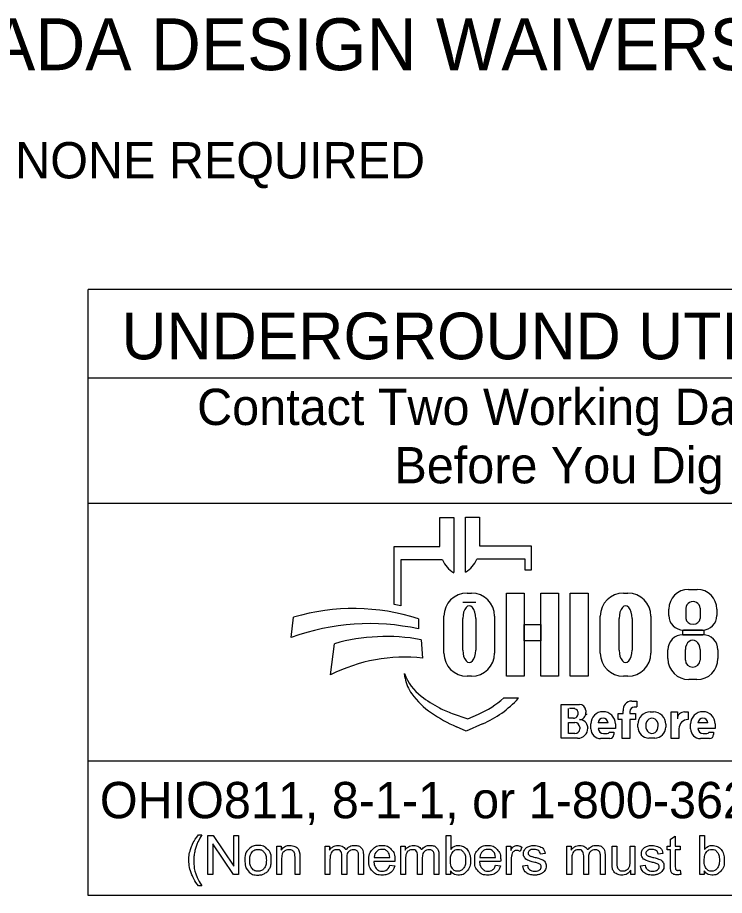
# Model space of a CAD drawing. Extents: x 0 to 82.7, y -0.2 to 22.
# Drawn here: x 2.105 to 4.831, y 2.143 to 5.529 of the extents above; entities that cross this region are included whole.
import ezdxf

# ---------------------------------------------------------------- set-up
doc = ezdxf.new("R2010")
doc.units = 0
for name, color, linetype in [('Default', 7, 'Continuous'), ('SH_Data', 7, 'Continuous'), ('SH_Text', 7, 'Continuous')]:
    doc.layers.add(name, color=color, linetype=linetype)

msp = doc.modelspace()

# ---------------------------------------------------------------- linework, layer by layer
at = {"layer": 'SH_Data'}
for p, q in [((2.3775, 2.1428), (2.3775, 4.4803)), ((6.6275, 4.4803), (2.3775, 4.4803)), ((2.3775, 4.1387), (6.6275, 4.1387)), ((2.3775, 3.6553), (6.6275, 3.6553)), ((6.6275, 2.6607), (2.3775, 2.6607)), ((6.6275, 2.1428), (2.3775, 2.1428))]:
    msp.add_line(p, q, dxfattribs=at)
at = {"layer": 'SH_Text'}
for p, q in [((3.7335, 3.4883), (3.7335, 3.5998)), ((3.7335, 3.5998), (3.7872, 3.5998)), ((3.7872, 3.5998), (3.7872, 3.3877)), ((3.8329, 3.39), (3.8329, 3.6021)), ((3.8329, 3.6021), (3.8865, 3.6021)), ((3.8865, 3.6021), (3.8865, 3.4906)), ((3.5576, 3.2644), (3.5576, 3.4883)), ((3.5576, 3.4883), (3.7335, 3.4883)), ((3.8865, 3.4906), (4.0857, 3.4906)), ((4.0857, 3.4906), (4.0857, 3.3968)), ((3.5828, 3.4369), (3.5828, 3.26)), ((3.7439, 3.4369), (3.5828, 3.4369)), ((4.0625, 3.4392), (3.8761, 3.4392)), ((4.0625, 3.3968), (4.0625, 3.4392)), ((4.0857, 3.3968), (4.0625, 3.3968)), ((4.6931, 3.3231), (4.7258, 3.3231)), ((3.8385, 3.3091), (3.8551, 3.3091)), ((4.4416, 3.3091), (4.4581, 3.3091)), ((3.8718, 3.2721), (3.822, 3.2721)), ((4.683, 3.2111), (4.683, 3.2504)), ((4.7371, 3.2504), (4.7371, 3.2111)), ((3.7491, 3.0776), (3.7491, 3.2196)), ((3.9445, 3.2196), (3.9445, 3.0776)), ((4.3521, 3.0776), (4.3521, 3.2196)), ((4.5476, 3.2196), (4.5476, 3.0776)), ((4.6168, 3.2225), (4.6168, 3.2468)), ((4.8022, 3.2468), (4.8022, 3.2225)), ((3.1602, 3.1381), (3.1696, 3.2162)), ((3.6509, 3.2097), (3.6509, 3.1709)), ((3.822, 3.089), (3.822, 3.2114)), ((3.8718, 3.2114), (3.8718, 3.089)), ((4.425, 3.089), (4.425, 3.2114)), ((4.4748, 3.2114), (4.4748, 3.089)), ((4.7462, 3.1665), (4.6728, 3.1665)), ((3.6608, 3.1291), (3.6671, 3.0582)), ((4.671, 3.1482), (4.7483, 3.1482)), ((3.312, 2.9936), (3.3267, 3.1137)), ((4.6131, 3.0563), (4.6131, 3.0903)), ((4.6806, 3.0503), (4.6806, 3.0912)), ((4.7374, 3.0912), (4.7374, 3.0503)), ((4.8062, 3.0903), (4.8062, 3.0563)), ((3.5997, 2.9807), (3.5967, 2.9986)), ((3.8551, 2.9882), (3.8385, 2.9882)), ((4.4581, 2.9882), (4.4416, 2.9882)), ((4.7252, 2.9753), (4.6941, 2.9753)), ((3.98, 2.9048), (4.0375, 2.9048)), ((4.2013, 2.749), (4.2013, 2.8798)), ((4.2013, 2.8798), (4.2725, 2.8798)), ((4.4739, 2.8926), (4.4934, 2.8926)), ((4.4934, 2.8926), (4.4934, 2.8696)), ((3.7816, 2.8444), (3.841, 2.8239)), ((4.2293, 2.8263), (4.2293, 2.8632)), ((4.2545, 2.8632), (4.2332, 2.8632)), ((4.2963, 2.856), (4.2963, 2.8481)), ((4.4213, 2.8212), (4.4213, 2.8442)), ((4.4213, 2.8442), (4.4406, 2.8442)), ((4.4406, 2.8442), (4.4406, 2.8546)), ((4.4667, 2.8526), (4.4667, 2.8442)), ((4.4667, 2.8442), (4.4883, 2.8442)), ((4.4934, 2.8691), (4.4832, 2.8691)), ((4.4883, 2.8442), (4.4883, 2.8212)), ((4.5451, 2.8508), (4.5573, 2.8508)), ((4.6254, 2.7478), (4.6254, 2.8505)), ((4.6254, 2.8505), (4.6499, 2.8505)), ((4.6499, 2.8505), (4.6499, 2.8237)), ((4.6772, 2.8505), (4.691, 2.8505)), ((4.691, 2.8505), (4.691, 2.8209)), ((3.841, 2.8239), (3.8821, 2.8417)), ((4.2487, 2.8263), (4.2293, 2.8263)), ((4.4362, 2.8212), (4.4213, 2.8212)), ((4.4362, 2.7478), (4.4362, 2.8212)), ((4.4883, 2.8212), (4.4667, 2.8212)), ((4.4667, 2.8212), (4.4667, 2.7478)), ((3.835, 2.7769), (3.7976, 2.7934)), ((3.8983, 2.8044), (3.835, 2.7769)), ((4.2293, 2.7669), (4.2293, 2.8097)), ((4.2293, 2.8097), (4.2548, 2.8097)), ((4.2729, 2.7916), (4.2729, 2.7853)), ((4.3043, 2.7887), (4.3043, 2.7884)), ((4.3159, 2.7858), (4.3159, 2.8042)), ((4.3824, 2.8082), (4.3439, 2.8082)), ((4.4104, 2.7866), (4.344, 2.7866)), ((4.4104, 2.8042), (4.4104, 2.7866)), ((4.4973, 2.7922), (4.4973, 2.8029)), ((4.6051, 2.8029), (4.6051, 2.7922)), ((4.6559, 2.786), (4.6559, 2.7478)), ((4.7008, 2.7858), (4.7008, 2.8042)), ((4.7674, 2.8082), (4.7288, 2.8082)), ((4.7953, 2.7866), (4.7289, 2.7866)), ((4.7953, 2.8042), (4.7953, 2.7866)), ((4.265, 2.749), (4.2013, 2.749)), ((4.2546, 2.7669), (4.2293, 2.7669)), ((4.3892, 2.7478), (4.3538, 2.7478)), ((4.3649, 2.7673), (4.379, 2.7673)), ((4.3876, 2.7729), (4.4045, 2.7729)), ((4.4045, 2.7729), (4.4045, 2.7631)), ((4.4667, 2.7478), (4.4362, 2.7478)), ((4.5623, 2.7494), (4.5401, 2.7494)), ((4.6559, 2.7478), (4.6254, 2.7478)), ((4.7742, 2.7478), (4.7388, 2.7478)), ((4.7498, 2.7673), (4.7639, 2.7673)), ((4.7725, 2.7729), (4.7894, 2.7729)), ((4.7894, 2.7729), (4.7894, 2.7631))]:
    msp.add_line(p, q, dxfattribs=at)
for points in [[(3.991, 3.3081), (4.0589, 3.3081), (4.0589, 2.9881), (3.991, 2.9881)], [(4.1231, 3.3081), (4.1911, 3.3081), (4.1911, 2.9881), (4.1231, 2.9881)], [(4.2364, 3.3081), (4.3052, 3.3081), (4.3052, 2.9881), (4.2364, 2.9881)], [(4.0589, 3.1882), (4.1231, 3.1882), (4.1231, 3.1242), (4.0589, 3.1242)], [(4.6706, 3.1665), (4.7523, 3.1665), (4.7523, 3.1481), (4.6706, 3.1481)]]:
    msp.add_lwpolyline(points, close=True, dxfattribs=at)
for points in [[(2.8021, 2.3766), (2.8153, 2.3766)], [(2.8389, 2.2239), (2.8389, 2.3741), (2.8592, 2.3741), (2.9382, 2.2561), (2.9382, 2.3741), (2.9572, 2.3741), (2.9572, 2.2239), (2.9369, 2.2239), (2.8579, 2.3419), (2.8579, 2.2239), (2.8389, 2.2239)], [(3.7743, 2.2239), (3.7573, 2.2239), (3.7573, 2.3741), (3.7757, 2.3741), (3.7757, 2.3206)], [(4.6233, 2.2558), (4.6233, 2.3185), (4.6097, 2.3185), (4.6097, 2.3328), (4.6233, 2.3328), (4.6233, 2.3597), (4.6417, 2.3708), (4.6417, 2.3328), (4.6601, 2.3328), (4.6601, 2.3185), (4.6417, 2.3185), (4.6417, 2.2547)], [(4.7534, 2.2239), (4.7363, 2.2239), (4.7363, 2.3741), (4.7548, 2.3741), (4.7548, 2.3206)], [(3.1048, 2.2239), (3.1048, 2.3328), (3.1214, 2.3328), (3.1214, 2.3173)], [(3.2912, 2.2239), (3.2912, 2.3328), (3.3077, 2.3328), (3.3077, 2.3174)], [(3.5826, 2.2239), (3.5826, 2.3328), (3.5991, 2.3328), (3.5991, 2.3174)], [(3.9904, 2.2239), (3.9904, 2.3328), (4.007, 2.3328), (4.007, 2.3163)], [(4.0495, 2.3293), (4.043, 2.3122)], [(4.1394, 2.3046), (4.1213, 2.3022)], [(4.2236, 2.2239), (4.2236, 2.3328), (4.2401, 2.3328), (4.2401, 2.3174)], [(4.3979, 2.2654), (4.3979, 2.3328), (4.4164, 2.3328), (4.4164, 2.2724)], [(4.4676, 2.2745), (4.4676, 2.3328), (4.4861, 2.3328), (4.4861, 2.2239), (4.4696, 2.2239)], [(4.594, 2.3046), (4.5759, 2.3022)], [(3.1233, 2.2833), (3.1233, 2.2239), (3.1048, 2.2239)], [(3.1932, 2.2908), (3.1932, 2.2239), (3.1748, 2.2239), (3.1748, 2.2901)], [(3.3097, 2.2803), (3.3097, 2.2239), (3.2912, 2.2239)], [(3.3743, 2.2871), (3.3743, 2.2239), (3.3559, 2.2239), (3.3559, 2.2946)], [(3.4388, 2.2986), (3.4388, 2.2239), (3.4203, 2.2239), (3.4203, 2.2924)], [(3.56, 2.2736), (3.4788, 2.2736)], [(3.4799, 2.2887), (3.5406, 2.2887)], [(3.601, 2.2803), (3.601, 2.2239), (3.5826, 2.2239)], [(3.6657, 2.2871), (3.6657, 2.2239), (3.6473, 2.2239), (3.6473, 2.2946)], [(3.7301, 2.2986), (3.7301, 2.2239), (3.7117, 2.2239), (3.7117, 2.2924)], [(3.968, 2.2736), (3.8868, 2.2736)], [(3.8879, 2.2887), (3.9486, 2.2887)], [(4.0088, 2.2809), (4.0088, 2.2239), (3.9904, 2.2239)], [(4.242, 2.2803), (4.242, 2.2239), (4.2236, 2.2239)], [(4.3067, 2.2871), (4.3067, 2.2239), (4.2883, 2.2239), (4.2883, 2.2946)], [(4.3711, 2.2986), (4.3711, 2.2239), (4.3527, 2.2239), (4.3527, 2.2924)], [(3.5404, 2.2591), (3.5595, 2.2567)], [(3.7743, 2.2375), (3.7743, 2.2239)], [(3.9484, 2.2591), (3.9675, 2.2567)], [(4.053, 2.2564), (4.0712, 2.2593)], [(4.4696, 2.2239), (4.4696, 2.24)], [(4.5076, 2.2564), (4.5258, 2.2593)], [(4.6601, 2.2404), (4.6628, 2.2241)], [(4.7534, 2.2375), (4.7534, 2.2239)], [(2.8153, 2.1798), (2.8021, 2.1798)]]:
    msp.add_lwpolyline(points, dxfattribs=at)
for centre, radius, start, end in [((3.8353, 3.4736), 0.0985, 201.9296, 240.7469), ((3.7847, 3.476), 0.0985, 299.2531, 338.0704), ((4.6931, 3.2468), 0.0763, 90, 180), ((4.7258, 3.2468), 0.0763, 0, 90), ((3.8385, 3.2196), 0.0895, 90, 180), ((3.8551, 3.2196), 0.0895, 0, 90), ((4.4416, 3.2196), 0.0895, 90, 180), ((4.4581, 3.2196), 0.0895, 0, 90), ((3.4295, 2.4554), 0.8191, 79.2074, 81.0007), ((3.3997, 2.4302), 0.8191, 72.1402, 106.3144), ((4.6728, 3.2225), 0.056, 180, 270), ((4.7462, 3.2225), 0.056, 270, 0), ((3.4628, 2.2991), 0.8919, 77.8238, 109.8274), ((3.5267, 2.4094), 0.7322, 79.44, 105.8467), ((4.671, 3.0903), 0.0579, 90, 180), ((4.7483, 3.0903), 0.0579, 0, 90), ((3.5987, 2.4262), 0.6357, 83.8248, 116.8021), ((3.8385, 3.0776), 0.0895, 180, 270), ((3.8551, 3.0776), 0.0895, 270, 0), ((4.4416, 3.0776), 0.0895, 180, 270), ((4.4581, 3.0776), 0.0895, 270, 0), ((4.6941, 3.0563), 0.081, 180, 270), ((4.7252, 3.0563), 0.081, 270, 0), ((3.7841, 3.0707), 0.2008, 201.0457, 232.5314), ((3.741, 3.0048), 0.1433, 189.6817, 216.0884), ((3.8747, 3.1022), 0.3088, 216.0884, 235.7167), ((3.9766, 3.3219), 0.5173, 232.5314, 241.794), ((3.7387, 3.1722), 0.3602, 293.4582, 312.0712), ((3.7387, 3.1722), 0.401, 293.4582, 317.8286), ((4.2725, 2.856), 0.0238, 0, 90), ((4.4739, 2.859), 0.0335, 90, 187.5187), ((4.0412, 3.3465), 0.6044, 235.7167, 246.2325), ((3.8914, 3.1631), 0.3371, 241.794, 250.9821), ((4.2487, 2.845), 0.0187, 270, 2.0582), ((4.2505, 2.8463), 0.0169, 357.8325, 90), ((4.2721, 2.8453), 0.0243, 270, 6.6529), ((4.3631, 2.8042), 0.0473, 0, 180), ((4.4832, 2.8526), 0.0165, 90, 180), ((4.5451, 2.8029), 0.0478, 90, 180), ((4.5573, 2.8029), 0.0478, 0, 90), ((4.6768, 2.8237), 0.0269, 89.2449, 180), ((4.7481, 2.8042), 0.0473, 0, 180), ((4.2722, 2.7889), 0.0321, 4.0748, 90), ((4.2827, 2.8438), 0.0175, 347.4023, 0), ((4.3632, 2.8072), 0.0193, 2.9632, 177.0368), ((4.6908, 2.786), 0.0349, 89.6033, 180), ((4.7481, 2.8072), 0.0193, 2.9632, 177.0368), ((4.2546, 2.7853), 0.0184, 270, 0), ((4.2548, 2.7916), 0.0181, 0, 90), ((4.265, 2.7884), 0.0393, 270, 0), ((4.2714, 2.7887), 0.033, 0, 11.7502), ((4.3538, 2.7858), 0.038, 180, 270), ((4.3649, 2.7883), 0.021, 184.827, 270), ((4.5401, 2.7922), 0.0428, 180, 270), ((4.5623, 2.7922), 0.0428, 270, 0), ((4.7388, 2.7858), 0.038, 180, 270), ((4.7498, 2.7883), 0.021, 184.827, 270), ((4.379, 2.7767), 0.00938, 270, 335.9979), ((4.3892, 2.7631), 0.0152, 270, 0), ((4.7639, 2.7767), 0.00938, 270, 335.9979), ((4.7742, 2.7631), 0.0152, 270, 0)]:
    msp.add_arc(centre, radius, start, end, dxfattribs=at)
for centre, major_axis, ratio, start_param, end_param in [((3.8469, 3.2114), (0, 0.0484), 0.514403, 4.712389, 7.853982), ((4.4499, 3.2114), (0, 0.0484), 0.514403, 4.712389, 7.853982), ((4.71, 3.2504), (0.0271, 0), 0.969373, 0, 3.141593), ((4.71, 3.2111), (0.0271, 0), 0.818453, 3.141593, 6.283185), ((4.709, 3.0912), (0, 0.0358), 0.794529, 4.712389, 7.853982), ((3.8469, 3.089), (0, 0.0484), 0.514403, 1.570796, 4.712389), ((4.4499, 3.089), (0, 0.0484), 0.514403, 1.570796, 4.712389), ((4.709, 3.0503), (0.0284, 0), 0.959837, 3.141593, 6.283185), ((4.5517, 2.7976), (0, 0.029), 0.832186, 4.712389, 7.853982), ((4.5517, 2.7976), (0, 0.0302), 0.797287, 1.570796, 4.712389)]:
    msp.add_ellipse(centre, major_axis=major_axis, ratio=ratio, start_param=start_param, end_param=end_param, dxfattribs=at)
for points in [[(2.8021, 2.1798), (2.7869, 2.199), (2.7763, 2.2248), (2.7657, 2.2506), (2.7657, 2.2783), (2.7657, 2.3026), (2.7736, 2.325), (2.7829, 2.3509), (2.8021, 2.3766)], [(2.8153, 2.3766), (2.8029, 2.3553), (2.7989, 2.3462), (2.7927, 2.332), (2.7891, 2.3167), (2.7847, 2.2975), (2.7847, 2.2782), (2.7847, 2.2289), (2.8153, 2.1798)], [(2.9814, 2.2783), (2.9814, 2.3085), (2.9981, 2.3231), (3.0122, 2.3352), (3.0323, 2.3352), (3.0547, 2.3352), (3.069, 2.3205), (3.0832, 2.3058), (3.0832, 2.2799), (3.0832, 2.2589), (3.0769, 2.2469), (3.0706, 2.2348), (3.0586, 2.2282), (3.0466, 2.2215), (3.0323, 2.2215), (3.0095, 2.2215), (2.9954, 2.2362), (2.9814, 2.2508), (2.9814, 2.2783)], [(3.0003, 2.2783), (3.0003, 2.2574), (3.0094, 2.247), (3.0185, 2.2366), (3.0323, 2.2366), (3.046, 2.2366), (3.0551, 2.2471), (3.0642, 2.2575), (3.0642, 2.279), (3.0642, 2.2991), (3.0551, 2.3095), (3.0459, 2.3199), (3.0323, 2.3199), (3.0185, 2.3199), (3.0094, 2.3096), (3.0003, 2.2992), (3.0003, 2.2783)], [(3.1214, 2.3173), (3.1334, 2.3352), (3.156, 2.3352), (3.1659, 2.3352), (3.1741, 2.3316), (3.1823, 2.3281), (3.1864, 2.3224), (3.1905, 2.3166), (3.1922, 2.3087), (3.1932, 2.3036), (3.1932, 2.2908)], [(3.1748, 2.2901), (3.1748, 2.3013), (3.1726, 2.3069), (3.1705, 2.3125), (3.165, 2.3158), (3.1595, 2.3191), (3.1521, 2.3191), (3.1404, 2.3191), (3.1318, 2.3117), (3.1233, 2.3042), (3.1233, 2.2833)], [(3.3077, 2.3174), (3.3128, 2.3254), (3.3214, 2.3303), (3.3299, 2.3352), (3.3407, 2.3352), (3.3528, 2.3352), (3.3606, 2.3301), (3.3683, 2.3251), (3.3715, 2.3161), (3.3844, 2.3352), (3.4051, 2.3352), (3.4213, 2.3352), (3.43, 2.3262), (3.4388, 2.3172), (3.4388, 2.2986)], [(3.3559, 2.2946), (3.3559, 2.3069), (3.3514, 2.313), (3.3469, 2.3191), (3.3366, 2.3191), (3.3288, 2.3191), (3.3222, 2.315), (3.3156, 2.311), (3.3126, 2.3031), (3.3097, 2.2952), (3.3097, 2.2803)], [(3.4203, 2.2924), (3.4203, 2.3035), (3.4185, 2.3083), (3.4168, 2.3132), (3.412, 2.3162), (3.4073, 2.3191), (3.401, 2.3191), (3.3895, 2.3191), (3.3819, 2.3115), (3.3743, 2.3039), (3.3743, 2.2871)], [(3.5595, 2.2567), (3.555, 2.24), (3.5428, 2.2307), (3.5306, 2.2215), (3.5117, 2.2215), (3.4878, 2.2215), (3.4738, 2.2362), (3.4598, 2.2509), (3.4598, 2.2774), (3.4598, 2.3049), (3.474, 2.32), (3.4881, 2.3352), (3.5106, 2.3352), (3.5324, 2.3352), (3.5463, 2.3203), (3.5601, 2.3055), (3.5601, 2.2785), (3.5601, 2.2769), (3.56, 2.2736)], [(3.5406, 2.2887), (3.5394, 2.3025), (3.5337, 2.3094), (3.5249, 2.3201), (3.5108, 2.3201), (3.4981, 2.3201), (3.4894, 2.3115), (3.4808, 2.303), (3.4799, 2.2887)], [(3.5991, 2.3174), (3.6042, 2.3254), (3.6127, 2.3303), (3.6212, 2.3352), (3.6321, 2.3352), (3.6442, 2.3352), (3.6519, 2.3301), (3.6597, 2.3251), (3.6628, 2.3161), (3.6758, 2.3352), (3.6965, 2.3352), (3.7127, 2.3352), (3.7214, 2.3262), (3.7301, 2.3172), (3.7301, 2.2986)], [(3.6473, 2.2946), (3.6473, 2.3069), (3.6428, 2.313), (3.6383, 2.3191), (3.628, 2.3191), (3.6202, 2.3191), (3.6136, 2.315), (3.607, 2.311), (3.604, 2.3031), (3.601, 2.2952), (3.601, 2.2803)], [(3.7117, 2.2924), (3.7117, 2.3035), (3.7099, 2.3083), (3.7081, 2.3132), (3.7034, 2.3162), (3.6987, 2.3191), (3.6923, 2.3191), (3.6809, 2.3191), (3.6733, 2.3115), (3.6657, 2.3039), (3.6657, 2.2871)], [(3.7741, 2.2792), (3.7741, 2.2596), (3.7794, 2.2509), (3.7881, 2.2366), (3.8029, 2.2366), (3.815, 2.2366), (3.8238, 2.2471), (3.8326, 2.2576), (3.8326, 2.2784), (3.8326, 2.2998), (3.8241, 2.3099), (3.8157, 2.3201), (3.8038, 2.3201), (3.7917, 2.3201), (3.7829, 2.3096), (3.7741, 2.299), (3.7741, 2.2792)], [(3.7757, 2.3206), (3.7874, 2.3352), (3.8055, 2.3352), (3.8155, 2.3352), (3.8245, 2.3311), (3.8335, 2.3271), (3.8392, 2.3198), (3.845, 2.3124), (3.8483, 2.3021), (3.8516, 2.2918), (3.8516, 2.28), (3.8516, 2.252), (3.8378, 2.2368), (3.8239, 2.2215), (3.8046, 2.2215), (3.7853, 2.2215), (3.7743, 2.2375)], [(3.9675, 2.2567), (3.963, 2.24), (3.9508, 2.2307), (3.9386, 2.2215), (3.9196, 2.2215), (3.8958, 2.2215), (3.8818, 2.2362), (3.8678, 2.2509), (3.8678, 2.2774), (3.8678, 2.3049), (3.882, 2.32), (3.8961, 2.3352), (3.9186, 2.3352), (3.9404, 2.3352), (3.9543, 2.3203), (3.9681, 2.3055), (3.9681, 2.2785), (3.9681, 2.2769), (3.968, 2.2736)], [(3.9486, 2.2887), (3.9474, 2.3025), (3.9417, 2.3094), (3.9328, 2.3201), (3.9188, 2.3201), (3.9061, 2.3201), (3.8974, 2.3115), (3.8888, 2.303), (3.8879, 2.2887)], [(4.007, 2.3163), (4.0133, 2.3278), (4.0187, 2.3315), (4.0241, 2.3352), (4.0305, 2.3352), (4.0398, 2.3352), (4.0495, 2.3293)], [(4.043, 2.3122), (4.0363, 2.3162), (4.0295, 2.3162), (4.0235, 2.3162), (4.0187, 2.3125), (4.0139, 2.3089), (4.0119, 2.3024), (4.0088, 2.2926), (4.0088, 2.2809)], [(4.1213, 2.3022), (4.1201, 2.3106), (4.1142, 2.3153), (4.1083, 2.3201), (4.0975, 2.3201), (4.0848, 2.3201), (4.0794, 2.3159), (4.0739, 2.3116), (4.0739, 2.306), (4.0739, 2.3024), (4.0762, 2.2995), (4.0785, 2.2966), (4.0833, 2.2946), (4.086, 2.2936), (4.0996, 2.2899), (4.1192, 2.2847), (4.1269, 2.2813), (4.1347, 2.278), (4.1391, 2.2717), (4.1435, 2.2653), (4.1435, 2.2559), (4.1435, 2.2467), (4.1381, 2.2386), (4.1327, 2.2304), (4.1226, 2.226), (4.1124, 2.2215), (4.0996, 2.2215), (4.0784, 2.2215), (4.0672, 2.2303), (4.0561, 2.2391), (4.053, 2.2564)], [(4.0712, 2.2593), (4.0727, 2.2483), (4.0798, 2.2425), (4.0868, 2.2366), (4.0995, 2.2366), (4.1122, 2.2366), (4.1184, 2.2418), (4.1245, 2.247), (4.1245, 2.254), (4.1245, 2.2602), (4.1191, 2.2638), (4.1153, 2.2663), (4.1002, 2.2701), (4.0799, 2.2752), (4.072, 2.2789), (4.0642, 2.2827), (4.0601, 2.2893), (4.0561, 2.2959), (4.0561, 2.3038), (4.0561, 2.3111), (4.0594, 2.3173), (4.0628, 2.3235), (4.0685, 2.3276), (4.0728, 2.3308), (4.0803, 2.333), (4.0877, 2.3352), (4.0962, 2.3352), (4.109, 2.3352), (4.1187, 2.3315), (4.1284, 2.3278), (4.133, 2.3215), (4.1377, 2.3152), (4.1394, 2.3046)], [(4.2401, 2.3174), (4.2452, 2.3254), (4.2537, 2.3303), (4.2622, 2.3352), (4.2731, 2.3352), (4.2852, 2.3352), (4.2929, 2.3301), (4.3007, 2.3251), (4.3038, 2.3161), (4.3168, 2.3352), (4.3375, 2.3352), (4.3537, 2.3352), (4.3624, 2.3262), (4.3711, 2.3172), (4.3711, 2.2986)], [(4.2883, 2.2946), (4.2883, 2.3069), (4.2838, 2.313), (4.2793, 2.3191), (4.269, 2.3191), (4.2612, 2.3191), (4.2546, 2.315), (4.248, 2.311), (4.245, 2.3031), (4.242, 2.2952), (4.242, 2.2803)], [(4.3527, 2.2924), (4.3527, 2.3035), (4.3509, 2.3083), (4.3491, 2.3132), (4.3444, 2.3162), (4.3397, 2.3191), (4.3333, 2.3191), (4.3219, 2.3191), (4.3143, 2.3115), (4.3067, 2.3039), (4.3067, 2.2871)], [(4.5759, 2.3022), (4.5747, 2.3106), (4.5688, 2.3153), (4.5629, 2.3201), (4.5521, 2.3201), (4.5394, 2.3201), (4.5339, 2.3159), (4.5285, 2.3116), (4.5285, 2.306), (4.5285, 2.3024), (4.5308, 2.2995), (4.533, 2.2966), (4.5378, 2.2946), (4.5406, 2.2936), (4.5542, 2.2899), (4.5737, 2.2847), (4.5815, 2.2813), (4.5893, 2.278), (4.5937, 2.2717), (4.5981, 2.2653), (4.5981, 2.2559), (4.5981, 2.2467), (4.5927, 2.2386), (4.5873, 2.2304), (4.5772, 2.226), (4.567, 2.2215), (4.5542, 2.2215), (4.5329, 2.2215), (4.5218, 2.2303), (4.5107, 2.2391), (4.5076, 2.2564)], [(4.5258, 2.2593), (4.5273, 2.2483), (4.5343, 2.2425), (4.5414, 2.2366), (4.554, 2.2366), (4.5668, 2.2366), (4.5729, 2.2418), (4.5791, 2.247), (4.5791, 2.254), (4.5791, 2.2602), (4.5736, 2.2638), (4.5698, 2.2663), (4.5548, 2.2701), (4.5345, 2.2752), (4.5266, 2.2789), (4.5188, 2.2827), (4.5147, 2.2893), (4.5107, 2.2959), (4.5107, 2.3038), (4.5107, 2.3111), (4.514, 2.3173), (4.5173, 2.3235), (4.5231, 2.3276), (4.5274, 2.3308), (4.5348, 2.333), (4.5423, 2.3352), (4.5508, 2.3352), (4.5636, 2.3352), (4.5733, 2.3315), (4.583, 2.3278), (4.5876, 2.3215), (4.5922, 2.3152), (4.594, 2.3046)], [(4.7532, 2.2792), (4.7532, 2.2596), (4.7585, 2.2509), (4.7672, 2.2366), (4.782, 2.2366), (4.7941, 2.2366), (4.8029, 2.2471), (4.8116, 2.2576), (4.8116, 2.2784), (4.8116, 2.2998), (4.8032, 2.3099), (4.7948, 2.3201), (4.7828, 2.3201), (4.7708, 2.3201), (4.762, 2.3096), (4.7532, 2.299), (4.7532, 2.2792)], [(4.7548, 2.3206), (4.7664, 2.3352), (4.7846, 2.3352), (4.7946, 2.3352), (4.8036, 2.3311), (4.8125, 2.3271), (4.8183, 2.3198), (4.8241, 2.3124), (4.8274, 2.3021), (4.8306, 2.2918), (4.8306, 2.28), (4.8306, 2.252), (4.8168, 2.2368), (4.803, 2.2215), (4.7836, 2.2215), (4.7644, 2.2215), (4.7534, 2.2375)], [(3.4788, 2.2736), (3.4799, 2.2557), (3.489, 2.2462), (3.4981, 2.2366), (3.5117, 2.2366), (3.5219, 2.2366), (3.5291, 2.242), (3.5362, 2.2473), (3.5404, 2.2591)], [(3.8868, 2.2736), (3.8879, 2.2557), (3.897, 2.2462), (3.9061, 2.2366), (3.9197, 2.2366), (3.9299, 2.2366), (3.937, 2.242), (3.9442, 2.2473), (3.9484, 2.2591)], [(4.4164, 2.2724), (4.4164, 2.258), (4.4175, 2.253), (4.4192, 2.2457), (4.4249, 2.2416), (4.4305, 2.2374), (4.4388, 2.2374), (4.4471, 2.2374), (4.4543, 2.2417), (4.4616, 2.2459), (4.4646, 2.2533), (4.4676, 2.2606), (4.4676, 2.2745)], [(4.4696, 2.24), (4.4569, 2.2215), (4.4351, 2.2215), (4.4255, 2.2215), (4.4171, 2.2252), (4.4088, 2.2289), (4.4047, 2.2345), (4.4007, 2.2401), (4.3991, 2.2482), (4.3979, 2.2536), (4.3979, 2.2654)], [(4.6628, 2.2241), (4.655, 2.2224), (4.6488, 2.2224), (4.6388, 2.2224), (4.6333, 2.2256), (4.6278, 2.2288), (4.6255, 2.234), (4.6233, 2.2392), (4.6233, 2.2558)], [(4.6417, 2.2547), (4.6417, 2.2468), (4.6427, 2.2445), (4.6436, 2.2423), (4.6458, 2.2409), (4.648, 2.2396), (4.6521, 2.2396), (4.6551, 2.2396), (4.6601, 2.2404)]]:
    msp.add_open_spline(points, degree=3, dxfattribs=at)

# ---------------------------------------------------------------- texts
at = {"layer": 'Default'}
msp.add_text('NONE REQUIRED', height=0.14, dxfattribs=at).set_placement((2.0953, 4.9082))
at = {"layer": 'SH_Text'}
for s, height, p in [('ADA DESIGN WAIVERS', 0.2, (1.9944, 5.3256)), ('UNDERGROUND UTILITIES', 0.18, (2.5057, 4.2106)), ('Contact Two Working Days', 0.14, (2.7972, 3.9571)), ('Before You Dig', 0.14, (3.5583, 3.7321)), ('OHIO811, 8-1-1, or 1-800-362-2764', 0.14, (2.422, 2.4406))]:
    msp.add_text(s, height=height, dxfattribs=at).set_placement(p)

doc.saveas('drawing.dxf')
